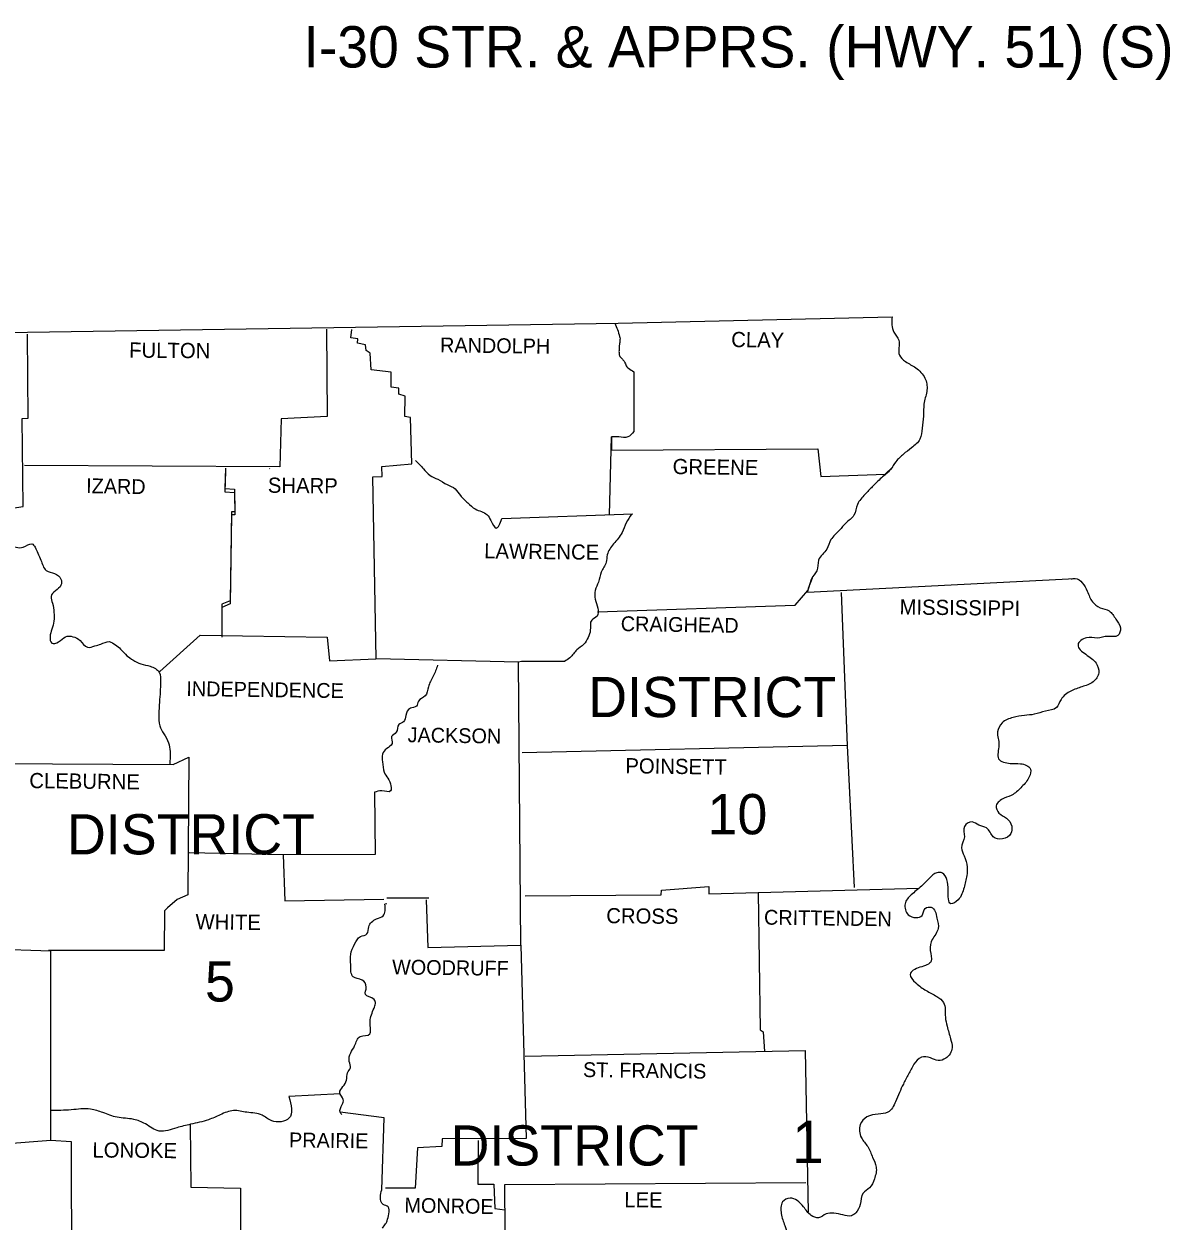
# Model space of a CAD drawing. Extents: x 8749 to 11879, y 13275 to 15339.
# Drawn here: x 11484.9 to 11809.7, y 14906.6 to 15245.8 of the extents above; entities that cross this region are included whole.
import ezdxf

# ---------------------------------------------------------------- set-up
doc = ezdxf.new("R2010")
doc.units = 0
doc.layers.add('1', color=7, linetype='Continuous')
doc.layers.add('R_Draft', color=7, linetype='Continuous')

msp = doc.modelspace()

# ---------------------------------------------------------------- linework, layer by layer
at = {"layer": 'R_Draft'}
for p, q in [((11729.02, 15118.24), (11731.12, 15120.34)), ((11657.14, 15106.88), (11657.44, 15106.98)), ((11706.94, 15084.78), (11708.14, 15088.48)), ((11707.24, 15085.98), (11708.44, 15088.88)), ((11587.74, 14998.18), (11599.64, 14998.18))]:
    msp.add_line(p, q, dxfattribs=at)
for points in [[(11182.34, 15158.28), (11344.04, 15158.18), (11485.94, 15158.48), (11653.34, 15161.08), (11730.94, 15162.88)], [(11570.64, 15159.38), (11570.84, 15134.58), (11557.84, 15133.88), (11557.44, 15120.28), (11485.14, 15120.68)], [(11598.94, 14997.58), (11599.44, 14984.08), (11625.74, 14984.78), (11625.04, 15064.98), (11584.74, 15065.88), (11583.84, 15117.48), (11586.44, 15117.58), (11586.34, 15120.38), (11594.84, 15121.18), (11594.44, 15134.28), (11592.84, 15134.58), (11592.94, 15140.38), (11591.14, 15140.88), (11591.14, 15142.58), (11589.04, 15142.88), (11589.04, 15147.18), (11583.34, 15147.78), (11583.04, 15152.58), (11581.94, 15153.28), (11581.74, 15154.88), (11579.44, 15155.38), (11579.54, 15156.58), (11577.54, 15156.88), (11577.84, 15159.28)], [(11455.64, 14916.58), (11478.14, 14916.68), (11479.14, 14928.48), (11492.54, 14929.48), (11492.54, 14983.08), (11475.54, 14983.58), (11475.84, 15036.28), (11454.44, 15037.68), (11454.14, 15061.28), (11453.44, 15062.48), (11454.04, 15077.28), (11466.44, 15077.68), (11466.94, 15089.88), (11480.54, 15090.38), (11480.74, 15098.28), (11478.34, 15101.38), (11477.74, 15108.08), (11484.74, 15109.08), (11484.44, 15133.98), (11486.14, 15134.08), (11485.94, 15157.88)], [(11657.74, 15147.28), (11657.74, 15130.38)], [(11650.91, 15106.75), (11651.44, 15128.78), (11651.44, 15125.08), (11709.94, 15125.38), (11710.74, 15117.58), (11729.1, 15118.24)], [(11542.04, 15119.98), (11541.84, 15114.18), (11544.64, 15113.98), (11544.74, 15107.58), (11543.74, 15107.58), (11543.34, 15082.38), (11541.04, 15081.38), (11541.04, 15072.98)], [(11542.04, 15119.08), (11541.84, 15113.28), (11544.64, 15113.08), (11544.74, 15106.68), (11543.74, 15106.68), (11543.34, 15081.48), (11541.04, 15080.48), (11541.04, 15072.08)], [(11554.54, 15119.78), (11554.64, 15119.88)], [(11620.34, 15105.68), (11657.44, 15106.98)], [(11706.94, 15084.78), (11782.84, 15088.68)], [(11647.44, 15079.26), (11703.44, 15081.08), (11707.11, 15085.3)], [(11716.54, 15084.68), (11718.24, 15041.38), (11720.24, 15001.08)], [(11523.44, 15062.28), (11534.84, 15072.58), (11570.84, 15072.08), (11571.54, 15065.38), (11584.64, 15065.88)], [(11638.14, 15065.18), (11625.94, 15065.18), (11625.04, 15064.98)], [(11718.24, 15041.38), (11626.14, 15039.28)], [(11475.84, 15036.28), (11527.24, 15035.98), (11531.64, 15038.08), (11531.34, 14998.98), (11528.34, 14997.68), (11525.64, 14995.38), (11524.74, 14994.48), (11524.64, 14983.28), (11491.94, 14983.28)], [(11584.24, 15028.08), (11584.44, 15010.48), (11558.44, 15010.38), (11531.74, 15010.88)], [(11558.44, 15010.38), (11558.84, 14997.28), (11586.94, 14997.78)], [(11626.94, 14998.78), (11665.54, 14998.98), (11665.64, 15000.38), (11679.04, 15001.38), (11679.04, 14999.28), (11738.61, 15000.91)], [(11587.74, 14996.48), (11587.24, 14996.38)], [(11693.03, 14999.66), (11693.54, 14960.78), (11694.44, 14960.18), (11694.76, 14954.64)], [(11625.74, 14984.78), (11627.24, 14929.98), (11603.44, 14929.88), (11603.34, 14927.68), (11596.44, 14927.28), (11595.84, 14915.88), (11587.44, 14915.88)], [(11626.94, 14953.28), (11706.34, 14954.88)], [(11706.34, 14954.88), (11707.17, 14909.07)], [(11574.54, 14942.58), (11560.04, 14941.88)], [(11586.34, 14915.38), (11587.04, 14935.78), (11574.54, 14937.38)], [(11532.04, 14933.95), (11532.24, 14916.18), (11546.34, 14915.88), (11546.44, 14877.48)], [(11492.54, 14929.48), (11498.34, 14929.08), (11498.44, 14890.88), (11493.24, 14869.18), (11504.34, 14868.68), (11504.23, 14849.56)], [(11613.64, 14929.38), (11613.54, 14916.98), (11618.14, 14916.98), (11618.34, 14910.08), (11621.24, 14909.78)], [(11626.94, 14828.28), (11634.74, 14828.78), (11634.64, 14849.08), (11627.34, 14849.58), (11627.74, 14889.28), (11621.44, 14890.18), (11621.24, 14916.88), (11706.54, 14917.48)]]:
    msp.add_lwpolyline(points, dxfattribs=at)
for points in [[(11730.94, 15162.88), (11731.44, 15158.48), (11732.84, 15156.18), (11733.04, 15151.98), (11734.74, 15150.18), (11737.64, 15148.38), (11740.24, 15145.48), (11740.84, 15142.08), (11740.04, 15138.58), (11739.84, 15134.68), (11739.44, 15131.28), (11738.84, 15128.18), (11736.44, 15125.68), (11734.14, 15123.88), (11732.04, 15121.78), (11730.54, 15119.58), (11727.94, 15117.18), (11725.34, 15114.68), (11723.24, 15112.48), (11721.14, 15109.68), (11720.14, 15106.58), (11717.84, 15104.38), (11716.04, 15102.38), (11713.64, 15099.68), (11712.44, 15096.98), (11710.14, 15093.88), (11709.64, 15090.88), (11708.14, 15088.48), (11708.04, 15088.08)], [(11730.94, 15162.88), (11731.44, 15158.48), (11732.84, 15156.18), (11733.04, 15151.98), (11734.74, 15150.18), (11737.64, 15148.38), (11740.24, 15145.48), (11740.84, 15142.08), (11740.04, 15138.58), (11739.84, 15134.68), (11739.44, 15131.28), (11738.84, 15128.18), (11736.44, 15125.68), (11734.14, 15123.88), (11732.04, 15121.78), (11730.54, 15119.58), (11727.94, 15117.18), (11725.34, 15114.68), (11723.24, 15112.48), (11721.14, 15109.68), (11720.14, 15106.58), (11717.84, 15104.38), (11716.04, 15102.38), (11713.64, 15099.68), (11712.44, 15096.98), (11710.14, 15093.88), (11709.64, 15090.88), (11708.14, 15088.48), (11708.04, 15088.08)], [(11652.38, 15161.06), (11653.74, 15157.28), (11653.85, 15156.62), (11653.81, 15155.95), (11653.7, 15155.26), (11653.66, 15154.92), (11653.64, 15154.58), (11653.63, 15154.26), (11653.61, 15153.95), (11653.57, 15153.33), (11653.57, 15152.7), (11653.59, 15152.39), (11653.61, 15152.23), (11653.62, 15152.15), (11653.64, 15152.08), (11653.84, 15151.59), (11654.19, 15151.18), (11654.59, 15150.79), (11654.77, 15150.59), (11654.94, 15150.38), (11655.1, 15150.11), (11655.24, 15149.83), (11655.5, 15149.25), (11655.81, 15148.7), (11656.24, 15148.28), (11657.74, 15147.28)], [(11657.74, 15130.38), (11656.04, 15128.78), (11653.54, 15128.78), (11651.44, 15128.78)], [(11595.94, 15122.08), (11598.14, 15119.78), (11600.04, 15117.88), (11602.24, 15116.78), (11604.84, 15115.28), (11607.14, 15114.08), (11608.64, 15112.18), (11610.74, 15110.08), (11612.84, 15108.38), (11616.14, 15106.78), (11617.24, 15105.08), (11618.74, 15102.98), (11620.34, 15105.68)], [(11657.14, 15106.88), (11655.64, 15104.48), (11654.44, 15101.68), (11652.04, 15098.48), (11650.24, 15095.38), (11649.94, 15093.28), (11648.54, 15090.48), (11647.74, 15087.68), (11646.84, 15085.28), (11646.84, 15082.78), (11647.54, 15080.28), (11647.34, 15077.98), (11645.84, 15076.88), (11645.44, 15073.98), (11644.84, 15071.98), (11643.54, 15069.98), (11641.64, 15068.48), (11639.64, 15066.18), (11638.14, 15065.18)], [(11480.74, 15098.28), (11484.74, 15097.58), (11487.14, 15098.48), (11488.84, 15095.88), (11489.74, 15093.88), (11491.24, 15090.98), (11493.64, 15090.08), (11495.44, 15088.48), (11495.44, 15086.78), (11493.84, 15085.18), (11492.64, 15083.58), (11493.04, 15081.68), (11493.44, 15079.08), (11493.44, 15076.58), (11492.84, 15074.28), (11492.34, 15072.18), (11492.84, 15070.38), (11494.74, 15070.68), (11496.74, 15072.18), (11498.84, 15072.18), (11500.84, 15071.08), (11502.94, 15069.18), (11505.04, 15069.58), (11506.74, 15070.08), (11509.14, 15070.78), (11510.84, 15069.88), (11512.34, 15068.68), (11514.14, 15066.78), (11515.84, 15065.58), (11518.04, 15064.48), (11520.74, 15063.78), (11523.24, 15062.08), (11523.64, 15059.18), (11523.54, 15056.68), (11523.34, 15053.58), (11523.14, 15050.18), (11523.44, 15046.88), (11524.54, 15044.68), (11525.94, 15042.08), (11526.34, 15039.68), (11526.24, 15035.88)], [(11781.74, 15088.58), (11782.84, 15088.68), (11786.24, 15085.08), (11787.74, 15082.08), (11789.94, 15080.38), (11792.44, 15079.48), (11794.34, 15077.18), (11795.64, 15074.68), (11794.94, 15072.48), (11792.14, 15072.28), (11789.04, 15071.78), (11786.04, 15071.88), (11783.64, 15069.88), (11785.84, 15067.18), (11788.74, 15064.68), (11789.54, 15061.98), (11787.94, 15059.38), (11784.74, 15057.98), (11781.64, 15056.78), (11778.84, 15054.38), (11777.54, 15052.08), (11774.44, 15051.08), (11771.24, 15050.18), (11768.44, 15049.88), (11765.24, 15049.28), (11762.14, 15047.78), (11760.84, 15045.18), (11761.24, 15041.48), (11761.14, 15037.58), (11764.44, 15036.28), (11767.34, 15036.18), (11770.14, 15034.68), (11769.84, 15032.48), (11767.74, 15029.68), (11765.24, 15027.48), (11762.74, 15026.38), (11760.44, 15024.28), (11761.24, 15022.18), (11763.34, 15020.78), (11764.84, 15018.48), (11764.64, 15016.38), (11762.24, 15014.88), (11759.64, 15015.48), (11757.74, 15017.98), (11755.54, 15018.78), (11753.64, 15019.68), (11751.44, 15018.38), (11751.44, 15015.48), (11750.64, 15012.38), (11751.34, 15010.08), (11752.24, 15006.88), (11752.14, 15004.48), (11751.34, 15001.08), (11749.64, 14997.58), (11747.64, 14996.48), (11746.84, 15000.28), (11746.44, 15003.38), (11745.24, 15005.18), (11743.64, 15005.28), (11741.54, 15003.78), (11739.24, 15001.48), (11736.34, 14998.98), (11734.64, 14996.48), (11735.54, 14993.38), (11737.74, 14992.58), (11739.44, 14993.18), (11740.34, 14995.18), (11742.04, 14995.48), (11743.64, 14992.38)], [(11781.74, 15088.58), (11782.84, 15088.68), (11786.24, 15085.08), (11787.74, 15082.08), (11789.94, 15080.38), (11792.44, 15079.48), (11794.34, 15077.18), (11795.64, 15074.68), (11794.94, 15072.48), (11792.14, 15072.28), (11789.04, 15071.78), (11786.04, 15071.88), (11783.64, 15069.88), (11785.84, 15067.18), (11788.74, 15064.68), (11789.54, 15061.98), (11787.94, 15059.38), (11784.74, 15057.98), (11781.64, 15056.78), (11778.84, 15054.38), (11777.54, 15052.08), (11774.44, 15051.08), (11771.24, 15050.18), (11768.44, 15049.88), (11765.24, 15049.28), (11762.14, 15047.78), (11760.84, 15045.18), (11761.24, 15041.48), (11761.14, 15037.58), (11764.44, 15036.28), (11767.34, 15036.18), (11770.14, 15034.68), (11769.84, 15032.48), (11767.74, 15029.68), (11765.24, 15027.48), (11762.74, 15026.38), (11760.44, 15024.28), (11761.24, 15022.18), (11763.34, 15020.78), (11764.84, 15018.48), (11764.64, 15016.38), (11762.24, 15014.88), (11759.64, 15015.48), (11757.74, 15017.98), (11755.54, 15018.78), (11753.64, 15019.68), (11751.44, 15018.38), (11751.44, 15015.48), (11750.64, 15012.38), (11751.34, 15010.08), (11752.24, 15006.88), (11752.14, 15004.48), (11751.34, 15001.08), (11749.64, 14997.58), (11747.64, 14996.48), (11746.84, 15000.28), (11746.44, 15003.38), (11745.24, 15005.18), (11743.64, 15005.28), (11741.54, 15003.78), (11739.24, 15001.48), (11736.34, 14998.98), (11734.64, 14996.48), (11735.54, 14993.38), (11737.74, 14992.58), (11739.44, 14993.18), (11740.34, 14995.18), (11742.04, 14995.48), (11743.64, 14992.38)], [(11602.14, 15064.08), (11600.94, 15060.98), (11599.54, 15057.98), (11598.64, 15055.38), (11596.74, 15053.88), (11596.14, 15052.48), (11594.44, 15051.88), (11593.14, 15049.88), (11592.54, 15048.08), (11591.14, 15047.28), (11590.44, 15045.08), (11589.14, 15043.88), (11589.24, 15041.88), (11587.74, 15040.48), (11586.54, 15038.88), (11586.54, 15036.68), (11587.04, 15033.78), (11588.04, 15032.08), (11588.94, 15029.88), (11588.84, 15028.48), (11586.34, 15028.48), (11584.24, 15028.08)], [(11575.04, 14936.68), (11574.54, 14937.38), (11575.14, 14939.58), (11575.44, 14940.98), (11574.44, 14942.98), (11575.34, 14944.68), (11576.34, 14946.48), (11576.64, 14948.58), (11577.44, 14949.98), (11577.14, 14951.78), (11577.54, 14954.28), (11578.64, 14956.18), (11580.24, 14958.88), (11582.94, 14959.58), (11583.14, 14960.68), (11583.04, 14963.18), (11584.14, 14966.88), (11584.54, 14968.18), (11584.14, 14969.38), (11581.74, 14970.78), (11581.94, 14972.88), (11580.74, 14974.88), (11578.24, 14975.78), (11577.54, 14979.18), (11577.54, 14982.18), (11578.64, 14985.08), (11580.34, 14987.18), (11582.14, 14987.98), (11582.64, 14989.98), (11584.84, 14992.18), (11586.74, 14993.08), (11587.24, 14996.38)], [(11743.64, 14992.38), (11744.04, 14989.48), (11742.34, 14986.38), (11741.74, 14983.28), (11742.04, 14980.18), (11738.84, 14978.48), (11736.04, 14976.48), (11737.64, 14974.08), (11740.64, 14971.88), (11743.64, 14970.18), (11745.54, 14968.48), (11746.04, 14964.38), (11746.54, 14961.78), (11747.54, 14958.18), (11747.94, 14955.68), (11746.14, 14952.68), (11744.04, 14952.08), (11741.84, 14952.78), (11739.24, 14952.98), (11737.14, 14950.98), (11735.64, 14948.18), (11734.14, 14945.38), (11733.04, 14942.98), (11731.94, 14940.38), (11729.74, 14937.38), (11727.04, 14936.88), (11723.84, 14936.08), (11721.94, 14933.88), (11722.24, 14930.18), (11724.04, 14927.68), (11725.44, 14924.58), (11726.44, 14921.88), (11725.94, 14918.48), (11724.54, 14915.98), (11722.74, 14914.48), (11721.94, 14911.28), (11720.64, 14908.88), (11719.44, 14908.08), (11717.04, 14908.28), (11714.44, 14908.78), (11712.24, 14908.58), (11710.14, 14907.48), (11708.04, 14908.18), (11705.84, 14910.58), (11704.04, 14912.38), (11702.04, 14913.08), (11699.94, 14911.98), (11699.54, 14908.68), (11700.54, 14905.28), (11701.44, 14900.68), (11700.54, 14897.88), (11700.24, 14893.28)], [(11743.64, 14992.38), (11744.04, 14989.48), (11742.34, 14986.38), (11741.74, 14983.28), (11742.04, 14980.18), (11738.84, 14978.48), (11736.04, 14976.48), (11737.64, 14974.08), (11740.64, 14971.88), (11743.64, 14970.18), (11745.54, 14968.48), (11746.04, 14964.38), (11746.54, 14961.78), (11747.54, 14958.18), (11747.94, 14955.68), (11746.14, 14952.68), (11744.04, 14952.08), (11741.84, 14952.78), (11739.24, 14952.98), (11737.14, 14950.98), (11735.64, 14948.18), (11734.14, 14945.38), (11733.04, 14942.98), (11731.94, 14940.38), (11729.74, 14937.38), (11727.04, 14936.88), (11723.84, 14936.08), (11721.94, 14933.88), (11722.24, 14930.18), (11724.04, 14927.68), (11725.44, 14924.58), (11726.44, 14921.88), (11725.94, 14918.48), (11724.54, 14915.98), (11722.74, 14914.48), (11721.94, 14911.28), (11720.64, 14908.88), (11719.44, 14908.08), (11717.04, 14908.28), (11714.44, 14908.78), (11712.24, 14908.58), (11710.14, 14907.48), (11708.04, 14908.18), (11705.84, 14910.58), (11704.04, 14912.38), (11702.04, 14913.08), (11699.94, 14911.98), (11699.54, 14908.68), (11700.54, 14905.28), (11701.44, 14900.68), (11700.54, 14897.88), (11700.24, 14893.28)], [(11560.04, 14941.88), (11560.04, 14935.68), (11555.14, 14934.98), (11552.44, 14936.58), (11548.14, 14937.38), (11544.34, 14937.88), (11540.54, 14936.68), (11537.24, 14935.28), (11532.14, 14933.98), (11528.24, 14932.98), (11523.24, 14932.08), (11519.34, 14934.08), (11516.04, 14935.38), (11511.34, 14935.98), (11507.34, 14937.28), (11503.84, 14938.28), (11498.34, 14938.08), (11492.54, 14937.86)], [(11586.54, 14904.58), (11587.44, 14905.78), (11587.84, 14906.58), (11588.34, 14908.58), (11588.14, 14910.58), (11586.74, 14911.28), (11585.94, 14913.38), (11586.34, 14915.38)]]:
    msp.add_spline(points, degree=3, dxfattribs=at)

# ---------------------------------------------------------------- texts
at = {"layer": '1'}
msp.add_text('I-30 STR. & APPRS. (HWY. 51) (S)', height=11.724, dxfattribs=at).set_placement((11564.16, 15233.5))
at = {"layer": 'R_Draft'}
for s, height, rotation, p in [('RANDOLPH', 4.201, 359.2583, (11602.84, 15152.78)), ('CLAY', 4.3, 359.2258, (11685.34, 15154.28)), ('FULTON', 4.3, 359.4996, (11514.74, 15151.28)), ('GREENE', 4.301, 359.2361, (11668.74, 15118.28)), ('IZARD', 4.199, 358.9258, (11502.54, 15112.88)), ('SHARP', 4.3, 359.3905, (11554.04, 15112.98)), ('LAWRENCE', 4.301, 359.2678, (11615.34, 15094.38)), ('MISSISSIPPI', 4.2996, 359.3097, (11733.04, 15078.48)), ('CRAIGHEAD', 4.201, 359.1159, (11654.04, 15073.78)), ('INDEPENDENCE', 4.1994, 359.2187, (11530.94, 15055.38)), ('JACKSON', 4.199, 359.1352, (11593.64, 15042.28)), ('POINSETT', 4.3, 359.1987, (11655.34, 15033.48)), ('CLEBURNE', 4.3, 359.2535, (11486.44, 15029.28)), ('WHITE', 4.301, 359.3139, (11533.54, 14989.28)), ('CROSS', 4.3, 359.3839, (11649.94, 14990.98)), ('CRITTENDEN', 4.201, 359.213, (11694.64, 14990.58)), ('WOODRUFF', 4.199, 359.2748, (11589.24, 14976.48)), ('ST. FRANCIS', 4.1994, 359.2216, (11643.34, 14947.38)), ('LONOKE', 4.301, 359.4974, (11504.34, 14924.58)), ('PRAIRIE', 4.201, 359.2116, (11560.04, 14927.48)), ('MONROE', 4.199, 359.0331, (11592.74, 14908.98)), ('LEE', 4.301, 359.4327, (11655.04, 14910.48))]:
    msp.add_text(s, height=height, rotation=rotation, dxfattribs=at).set_placement(p)
for s, height, p in [('DISTRICT', 11.4, (11644.84, 15049.38)), ('10', 11.4, (11678.64, 15016.18)), ('DISTRICT', 11.4, (11497.14, 15010.48)), ('5', 11.4, (11536.24, 14968.78)), ('DISTRICT', 11.4, (11605.84, 14922.28)), ('1', 12, (11702.64, 14922.98))]:
    msp.add_text(s, height=height, dxfattribs=at).set_placement(p)

doc.saveas('drawing.dxf')
